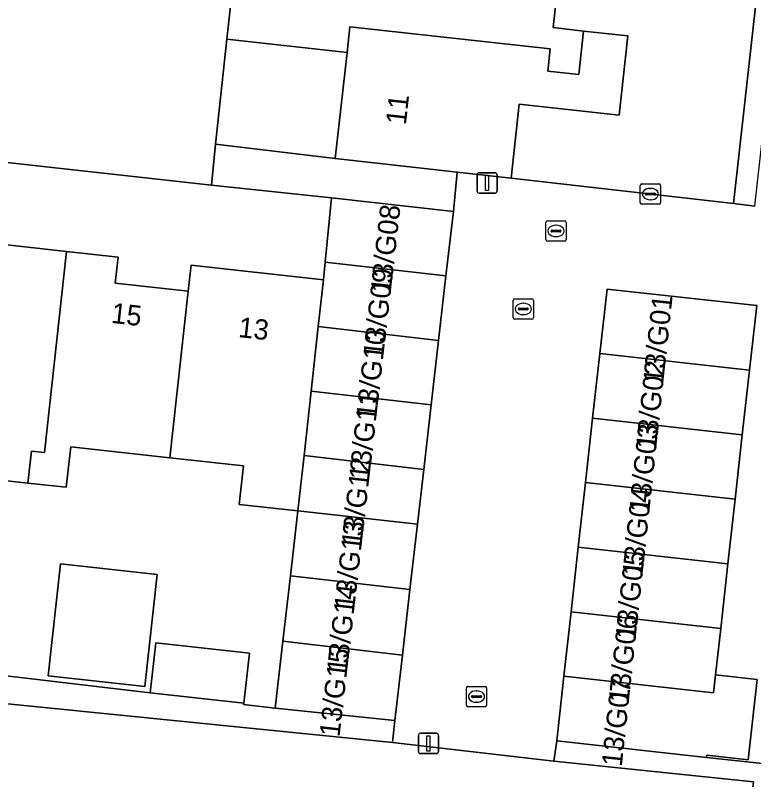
# Model space of a CAD drawing. Extents: x 162082 to 163401, y 388089 to 388636.
# Drawn here: x 162836.27 to 162872.72, y 388126.47 to 388164.2 of the extents above; entities that cross this region are included whole.
import ezdxf

# ---------------------------------------------------------------- set-up
doc = ezdxf.new("R2010")
doc.units = 0
for name, color, linetype in [('IMGEO_Erf', 7, 'Continuous'), ('IMGEO_Kolk', 7, 'Continuous'), ('IMGEO_Lichtmast', 7, 'Continuous'), ('IMGEO_Muur', 7, 'Continuous'), ('IMGEO_Pand', 7, 'Continuous'), ('IMGEO_Pand_nummerreeks', 7, 'Continuous'), ('IMGEO_Rijbaan_lokaal_open', 7, 'Continuous'), ('IMGEO_Rioolput', 7, 'Continuous'), ('IMGEO_Voetpad_open', 7, 'Continuous')]:
    doc.layers.add(name, color=color, linetype=linetype)

msp = doc.modelspace()

# ---------------------------------------------------------------- linework, layer by layer
at = {"layer": 'IMGEO_Erf'}
for points in [[(162863.365, 388168.513), (162862.821, 388163.594), (162864.32, 388163.428), (162866.506, 388163.187), (162866.073, 388159.269), (162861.144, 388159.813), (162860.742, 388156.171), (162871.73, 388154.906), (162875.21, 388186.134)], [(162872.867, 388149.87), (162872.513, 388146.683), (162872.158, 388143.498), (162871.804, 388140.312), (162871.45, 388137.126), (162871.095, 388133.94), (162870.839, 388131.64), (162872.887, 388131.412), (162872.447, 388127.449), (162870.399, 388127.676), (162870.387, 388127.569), (162873.764, 388127.195)], [(162835.239, 388131.662), (162842.925, 388130.761), (162843.212, 388133.23), (162847.828, 388132.72), (162847.541, 388130.251), (162847.533, 388130.182), (162849.091, 388130.004), (162849.474, 388133.3), (162849.849, 388136.532), (162850.221, 388139.738), (162847.325, 388140.058), (162847.536, 388141.965), (162843.902, 388142.366), (162839.003, 388142.907), (162838.782, 388140.903), (162836.884, 388141.113), (162834.808, 388141.342)], [(162818.784, 388108.339), (162869.969, 388102.625), (162872.717, 388126.367), (162862.857, 388127.378), (162854.896, 388128.313), (162820.645, 388131.737)]]:
    msp.add_lwpolyline(points, dxfattribs=at)
for points in [[(162846.154, 388157.848), (162852.066, 388157.129), (162852.644, 388162.362), (162846.709, 388163.018)], [(162851.871, 388155.185), (162845.948, 388155.819), (162823.979, 388158.253), (162804.563, 388160.404), (162803.991, 388155.225), (162807.402, 388154.848), (162807.536, 388156.057), (162813.862, 388155.358), (162816.5, 388155.067), (162816.36, 388153.795), (162819.896, 388153.404), (162820.037, 388154.684), (162826.336, 388153.989), (162828.913, 388153.704), (162828.779, 388152.483), (162832.337, 388152.09), (162832.466, 388153.25), (162838.801, 388152.55), (162841.344, 388152.269), (162841.201, 388150.977), (162844.809, 388150.578), (162844.952, 388151.873), (162851.481, 388151.152), (162851.565, 388152.023)], [(162843.265, 388136.595), (162842.654, 388131.069), (162837.884, 388131.596), (162838.494, 388137.122)]]:
    msp.add_lwpolyline(points, close=True, dxfattribs=at)
at = {"layer": 'IMGEO_Kolk'}
for p, q in [((162867.122, 388154.952), (162867.122, 388155.804)), ((162867.197, 388155.878), (162868.049, 388155.878)), ((162867.61, 388155.658), (162867.635, 388155.658)), ((162868.123, 388155.804), (162868.123, 388154.952)), ((162867.381, 388155.372), (162867.381, 388155.384)), ((162867.819, 388155.335), (162867.421, 388155.335)), ((162867.424, 388155.421), (162867.822, 388155.421)), ((162867.865, 388155.384), (162867.865, 388155.372)), ((162868.049, 388154.878), (162867.197, 388154.878)), ((162867.633, 388155.098), (162867.608, 388155.098)), ((162860.847, 388149.28), (162860.847, 388150.132)), ((162860.922, 388150.206), (162861.774, 388150.206)), ((162861.335, 388149.986), (162861.36, 388149.986)), ((162861.848, 388150.132), (162861.848, 388149.28)), ((162861.106, 388149.7), (162861.106, 388149.712)), ((162861.544, 388149.663), (162861.146, 388149.663)), ((162861.149, 388149.749), (162861.547, 388149.749)), ((162861.59, 388149.712), (162861.59, 388149.7)), ((162861.774, 388149.206), (162860.922, 388149.206)), ((162861.358, 388149.426), (162861.333, 388149.426)), ((162858.61, 388131.073), (162859.462, 388131.073)), ((162858.535, 388130.147), (162858.535, 388130.999)), ((162859.023, 388130.853), (162859.048, 388130.853)), ((162859.536, 388130.999), (162859.536, 388130.147)), ((162858.794, 388130.567), (162858.794, 388130.579)), ((162859.232, 388130.53), (162858.834, 388130.53)), ((162858.837, 388130.616), (162859.235, 388130.616)), ((162859.046, 388130.293), (162859.021, 388130.293)), ((162859.278, 388130.579), (162859.278, 388130.567)), ((162859.462, 388130.073), (162858.61, 388130.073))]:
    msp.add_line(p, q, dxfattribs=at)
for points in [[(162867.122, 388154.952), (162867.122, 388155.804)], [(162867.197, 388155.878), (162868.049, 388155.878)], [(162868.123, 388155.804), (162868.123, 388154.952)], [(162868.049, 388154.878), (162867.197, 388154.878)], [(162860.847, 388149.28), (162860.847, 388150.132)], [(162860.922, 388150.206), (162861.774, 388150.206)], [(162861.848, 388150.132), (162861.848, 388149.28)], [(162861.774, 388149.206), (162860.922, 388149.206)], [(162858.61, 388131.073), (162859.462, 388131.073)], [(162858.535, 388130.147), (162858.535, 388130.999)], [(162859.536, 388130.999), (162859.536, 388130.147)], [(162859.462, 388130.073), (162858.61, 388130.073)]]:
    msp.add_lwpolyline(points, dxfattribs=at)
for centre, radius, start, end in [((162867.199, 388155.802), 0.0765, 91.552, 178.448), ((162867.199, 388155.802), 0.0765, 91.552, 178.448), ((162868.047, 388155.802), 0.0765, 1.552, 88.448), ((162868.047, 388155.802), 0.0765, 1.552, 88.448), ((162867.421, 388155.381), 0.0403, 85.8775, 175.7526), ((162867.418, 388155.371), 0.0366, 178.938, 274.7102), ((162867.822, 388155.378), 0.043, 264.8664, 352.4533), ((162867.826, 388155.383), 0.0386, 1.7309, 96.639), ((162867.199, 388154.954), 0.0765, 181.552, 268.448), ((162867.199, 388154.954), 0.0765, 181.552, 268.448), ((162868.047, 388154.954), 0.0765, 271.552, 358.448), ((162868.047, 388154.954), 0.0765, 271.552, 358.448), ((162860.924, 388150.13), 0.0765, 91.552, 178.448), ((162860.924, 388150.13), 0.0765, 91.552, 178.448), ((162861.772, 388150.13), 0.0765, 1.552, 88.448), ((162861.772, 388150.13), 0.0765, 1.552, 88.448), ((162861.146, 388149.709), 0.0403, 85.8775, 175.7526), ((162861.143, 388149.699), 0.0366, 178.938, 274.7102), ((162861.547, 388149.706), 0.043, 264.8664, 352.4533), ((162861.551, 388149.711), 0.0386, 1.7309, 96.639), ((162860.924, 388149.282), 0.0765, 181.552, 268.448), ((162860.924, 388149.282), 0.0765, 181.552, 268.448), ((162861.772, 388149.282), 0.0765, 271.552, 358.448), ((162861.772, 388149.282), 0.0765, 271.552, 358.448), ((162858.612, 388130.997), 0.0765, 91.552, 178.448), ((162858.612, 388130.997), 0.0765, 91.552, 178.448), ((162859.46, 388130.997), 0.0765, 1.552, 88.448), ((162859.46, 388130.997), 0.0765, 1.552, 88.448), ((162858.834, 388130.576), 0.0403, 85.8775, 175.7526), ((162858.831, 388130.566), 0.0366, 178.938, 274.7102), ((162859.235, 388130.573), 0.043, 264.8664, 352.4533), ((162859.239, 388130.578), 0.0386, 1.7309, 96.639), ((162858.612, 388130.149), 0.0765, 181.552, 268.448), ((162858.612, 388130.149), 0.0765, 181.552, 268.448), ((162859.46, 388130.149), 0.0765, 271.552, 358.448), ((162859.46, 388130.149), 0.0765, 271.552, 358.448)]:
    msp.add_arc(centre, radius, start, end, dxfattribs=at)
for centre, major_axis, ratio, start_param, end_param in [((162867.609, 388155.378), (-0.387, 0.002), 0.722429, 4.712389, 7.853982), ((162867.634, 388155.378), (-0.39, 0.002), 0.717154, 1.570796, 4.712389), ((162861.334, 388149.706), (-0.387, 0.002), 0.722429, 4.712389, 7.853982), ((162861.359, 388149.706), (-0.39, 0.002), 0.717154, 1.570796, 4.712389), ((162859.022, 388130.573), (-0.387, 0.002), 0.722429, 4.712389, 7.853982), ((162859.047, 388130.573), (-0.39, 0.002), 0.717154, 1.570796, 4.712389)]:
    msp.add_ellipse(centre, major_axis=major_axis, ratio=ratio, start_param=start_param, end_param=end_param, dxfattribs=at)
at = {"layer": 'IMGEO_Lichtmast'}
for p, q in [((162859.061, 388155.531), (162859.061, 388156.331)), ((162859.061, 388156.331), (162859.061, 388155.531)), ((162859.161, 388156.431), (162859.951, 388156.431)), ((162859.951, 388156.431), (162859.161, 388156.431)), ((162860.051, 388156.331), (162860.051, 388155.531)), ((162860.051, 388155.531), (162860.051, 388156.331)), ((162859.951, 388155.431), (162859.161, 388155.431)), ((162859.161, 388155.431), (162859.951, 388155.431)), ((162856.168, 388127.858), (162856.168, 388128.658)), ((162856.168, 388128.658), (162856.168, 388127.858)), ((162856.268, 388128.758), (162857.058, 388128.758)), ((162857.058, 388128.758), (162856.268, 388128.758)), ((162857.158, 388128.658), (162857.158, 388127.858)), ((162857.158, 388127.858), (162857.158, 388128.658)), ((162857.058, 388127.758), (162856.268, 388127.758)), ((162856.268, 388127.758), (162857.058, 388127.758))]:
    msp.add_line(p, q, dxfattribs=at)
for points in [[(162859.481, 388156.306), (162859.631, 388156.306), (162859.631, 388155.556), (162859.481, 388155.556), (162859.481, 388156.306)], [(162856.588, 388128.633), (162856.738, 388128.633), (162856.738, 388127.883), (162856.588, 388127.883), (162856.588, 388128.633)]]:
    msp.add_lwpolyline(points, dxfattribs=at)
for centre, start, end in [((162859.161, 388156.331), 90, 180), ((162859.161, 388156.331), 90, 180), ((162859.951, 388156.331), 0, 90), ((162859.951, 388156.331), 360, 90), ((162859.161, 388155.531), 180, 270), ((162859.161, 388155.531), 180, 270), ((162859.951, 388155.531), 270, 0), ((162859.951, 388155.531), 270, 0), ((162856.268, 388128.658), 90, 180), ((162856.268, 388128.658), 90, 180), ((162857.058, 388128.658), 0, 90), ((162857.058, 388128.658), 360, 90), ((162856.268, 388127.858), 180, 270), ((162856.268, 388127.858), 180, 270), ((162857.058, 388127.858), 270, 0), ((162857.058, 388127.858), 270, 0)]:
    msp.add_arc(centre, 0.1, start, end, dxfattribs=at)
at = {"layer": 'IMGEO_Muur'}
msp.add_lwpolyline([(162854.896, 388128.313), (162862.857, 388127.378)], dxfattribs=at)
at = {"layer": 'IMGEO_Pand'}
for points in [[(162864.32, 388163.428), (162862.821, 388163.594), (162863.365, 388168.513), (162854.623, 388169.476), (162854.234, 388165.954), (162847.12, 388166.739), (162846.709, 388163.018), (162852.644, 388162.362), (162852.786, 388163.628), (162862.669, 388162.541), (162862.55, 388161.453), (162864.084, 388161.284)], [(162864.32, 388163.428), (162864.084, 388161.284), (162862.55, 388161.453), (162862.669, 388162.541), (162852.786, 388163.628), (162852.644, 388162.362), (162852.066, 388157.129), (162858.078, 388156.465), (162860.742, 388156.171), (162861.144, 388159.813), (162866.073, 388159.269), (162866.506, 388163.187)], [(162857.526, 388151.338), (162857.892, 388154.52), (162851.871, 388155.185), (162851.565, 388152.023)], [(162838.801, 388152.55), (162832.466, 388153.25), (162832.337, 388152.09), (162831.408, 388143.708), (162835.025, 388143.308), (162834.808, 388141.342), (162836.884, 388141.113), (162837.059, 388142.688), (162837.703, 388142.616)], [(162838.801, 388152.55), (162837.703, 388142.616), (162837.059, 388142.688), (162836.884, 388141.113), (162838.782, 388140.903), (162839.003, 388142.907), (162843.902, 388142.366), (162844.809, 388150.578), (162841.201, 388150.977), (162841.344, 388152.269)], [(162851.481, 388151.152), (162844.952, 388151.873), (162844.809, 388150.578), (162843.902, 388142.366), (162847.536, 388141.965), (162847.325, 388140.058), (162850.221, 388139.738), (162850.522, 388142.468), (162850.874, 388145.653), (162851.225, 388148.837)], [(162857.526, 388151.338), (162851.565, 388152.023), (162851.481, 388151.152), (162851.225, 388148.837), (162857.16, 388148.155)], [(162872.513, 388146.683), (162872.867, 388149.87), (162865.478, 388150.691), (162865.124, 388147.505)], [(162850.874, 388145.653), (162856.794, 388144.973), (162857.16, 388148.155), (162851.225, 388148.837)], [(162864.769, 388144.319), (162872.158, 388143.498), (162872.513, 388146.683), (162865.124, 388147.505)], [(162856.429, 388141.79), (162856.794, 388144.973), (162850.874, 388145.653), (162850.522, 388142.468)], [(162864.769, 388144.319), (162864.415, 388141.133), (162871.804, 388140.312), (162872.158, 388143.498)], [(162856.429, 388141.79), (162850.522, 388142.468), (162850.221, 388139.738), (162856.118, 388139.086)], [(162864.415, 388141.133), (162864.061, 388137.948), (162871.45, 388137.126), (162871.804, 388140.312)], [(162855.746, 388135.854), (162856.118, 388139.086), (162850.221, 388139.738), (162849.849, 388136.532)], [(162864.061, 388137.948), (162863.707, 388134.762), (162871.095, 388133.94), (162871.45, 388137.126)], [(162843.265, 388136.595), (162838.494, 388137.122), (162837.884, 388131.596), (162842.654, 388131.069)], [(162855.746, 388135.854), (162849.849, 388136.532), (162849.474, 388133.3), (162855.375, 388132.621)], [(162871.095, 388133.94), (162863.707, 388134.762), (162863.352, 388131.576), (162870.741, 388130.754), (162870.839, 388131.64)], [(162849.474, 388133.3), (162849.091, 388130.004), (162855.003, 388129.389), (162855.375, 388132.621)], [(162842.925, 388130.761), (162847.541, 388130.251), (162847.828, 388132.72), (162843.212, 388133.23)], [(162872.887, 388131.412), (162870.839, 388131.64), (162870.741, 388130.754), (162863.352, 388131.576), (162862.998, 388128.39), (162870.387, 388127.569), (162870.399, 388127.676), (162872.447, 388127.449)]]:
    msp.add_lwpolyline(points, close=True, dxfattribs=at)
at = {"layer": 'IMGEO_Rijbaan_lokaal_open'}
msp.add_lwpolyline([(162847.12, 388166.739), (162848.03, 388175.302), (162848.456, 388179.167), (162849.399, 388187.886), (162849.808, 388191.587), (162850.603, 388199.107), (162828.788, 388201.496), (162828.347, 388197.774), (162827.717, 388192.459), (162827.301, 388188.741), (162826.346, 388180.019), (162825.928, 388176.279), (162824.27, 388161.282), (162823.979, 388158.253), (162845.948, 388155.819), (162846.154, 388157.848), (162846.709, 388163.018)], close=True, dxfattribs=at)
msp.add_lwpolyline([(162872.781, 388154.785), (162871.73, 388154.906), (162860.742, 388156.171), (162858.078, 388156.465), (162857.892, 388154.52), (162857.526, 388151.338), (162857.16, 388148.155), (162856.794, 388144.973), (162856.429, 388141.79), (162856.118, 388139.086), (162855.746, 388135.854), (162855.375, 388132.621), (162855.003, 388129.389), (162854.896, 388128.313), (162862.857, 388127.378), (162862.998, 388128.39), (162863.352, 388131.576), (162863.707, 388134.762), (162864.061, 388137.948), (162864.415, 388141.133), (162864.769, 388144.319), (162865.124, 388147.505), (162865.478, 388150.691), (162872.867, 388149.87)], dxfattribs=at)
at = {"layer": 'IMGEO_Rioolput'}
for p, q in [((162862.536, 388154.056), (162863.388, 388154.056)), ((162862.461, 388153.13), (162862.461, 388153.982)), ((162862.949, 388153.836), (162862.974, 388153.836)), ((162863.462, 388153.982), (162863.462, 388153.13)), ((162862.72, 388153.55), (162862.72, 388153.562)), ((162863.158, 388153.513), (162862.76, 388153.513)), ((162862.763, 388153.599), (162863.161, 388153.599)), ((162863.204, 388153.562), (162863.204, 388153.55)), ((162863.388, 388153.056), (162862.536, 388153.056)), ((162862.972, 388153.276), (162862.947, 388153.276))]:
    msp.add_line(p, q, dxfattribs=at)
for points in [[(162862.536, 388154.056), (162863.388, 388154.056)], [(162862.461, 388153.13), (162862.461, 388153.982)], [(162863.462, 388153.982), (162863.462, 388153.13)], [(162863.388, 388153.056), (162862.536, 388153.056)]]:
    msp.add_lwpolyline(points, dxfattribs=at)
for centre, radius, start, end in [((162862.538, 388153.98), 0.0765, 91.552, 178.448), ((162862.538, 388153.98), 0.0765, 91.552, 178.448), ((162863.386, 388153.98), 0.0765, 1.552, 88.448), ((162863.386, 388153.98), 0.0765, 1.552, 88.448), ((162862.76, 388153.559), 0.0403, 85.8775, 175.7526), ((162862.757, 388153.549), 0.0366, 178.938, 274.7102), ((162863.161, 388153.556), 0.043, 264.8664, 352.4533), ((162863.165, 388153.561), 0.0386, 1.7309, 96.639), ((162862.538, 388153.132), 0.0765, 181.552, 268.448), ((162862.538, 388153.132), 0.0765, 181.552, 268.448), ((162863.386, 388153.132), 0.0765, 271.552, 358.448), ((162863.386, 388153.132), 0.0765, 271.552, 358.448)]:
    msp.add_arc(centre, radius, start, end, dxfattribs=at)
for centre, major_axis, ratio, start_param, end_param in [((162862.948, 388153.556), (-0.387, 0.002), 0.722429, 4.712389, 7.853982), ((162862.973, 388153.556), (-0.39, 0.002), 0.717154, 1.570796, 4.712389)]:
    msp.add_ellipse(centre, major_axis=major_axis, ratio=ratio, start_param=start_param, end_param=end_param, dxfattribs=at)
at = {"layer": 'IMGEO_Voetpad_open'}
for points in [[(162877.395, 388196.249), (162876.307, 388196.365), (162875.821, 388191.836), (162875.318, 388187.138), (162875.21, 388186.134), (162871.73, 388154.906), (162872.781, 388154.785)], [(162857.892, 388154.52), (162858.078, 388156.465), (162852.066, 388157.129), (162846.154, 388157.848), (162845.948, 388155.819), (162851.871, 388155.185)], [(162873.025, 388120.574), (162872.938, 388120.584), (162873.468, 388125.354), (162873.557, 388125.344), (162873.764, 388127.195), (162870.387, 388127.569), (162862.998, 388128.39), (162862.857, 388127.378), (162872.717, 388126.367), (162869.969, 388102.625), (162871.008, 388102.509)]]:
    msp.add_lwpolyline(points, close=True, dxfattribs=at)
msp.add_lwpolyline([(162820.645, 388131.737), (162854.896, 388128.313), (162855.003, 388129.389), (162849.091, 388130.004), (162847.533, 388130.182), (162847.541, 388130.251), (162842.925, 388130.761), (162835.239, 388131.662)], dxfattribs=at)

# ---------------------------------------------------------------- texts
at = {"layer": 'IMGEO_Pand_nummerreeks'}
for s, rotation, p in [('11', 83.6971, (162855.547, 388158.768)), ('13/G08', 83.4312, (162854.791, 388150.443)), ('13/G09', 83.4312, (162854.429, 388147.297)), ('13/G01', 83.828, (162868.248, 388145.99)), ('15', 353.6312, (162840.97, 388149.025)), ('13', 353.6312, (162847.247, 388148.324)), ('13/G10', 83.4312, (162854.078, 388144.254)), ('13/G02', 83.828, (162867.896, 388142.742)), ('13/G11', 83.4312, (162853.729, 388141.221)), ('13/G03', 83.828, (162867.558, 388139.616)), ('13/G12', 83.4312, (162853.354, 388137.965)), ('13/G04', 83.828, (162867.22, 388136.484)), ('13/G13', 83.4312, (162852.993, 388134.832)), ('13/G05', 83.828, (162866.881, 388133.352)), ('13/G14', 83.4312, (162852.632, 388131.692)), ('13/G06', 83.8295, (162866.543, 388130.22)), ('13/G15', 83.4312, (162852.27, 388128.552)), ('13/G07', 83.8295, (162866.204, 388127.088))]:
    msp.add_text(s, height=1, rotation=rotation, dxfattribs=at).set_placement(p)

doc.saveas('drawing.dxf')
